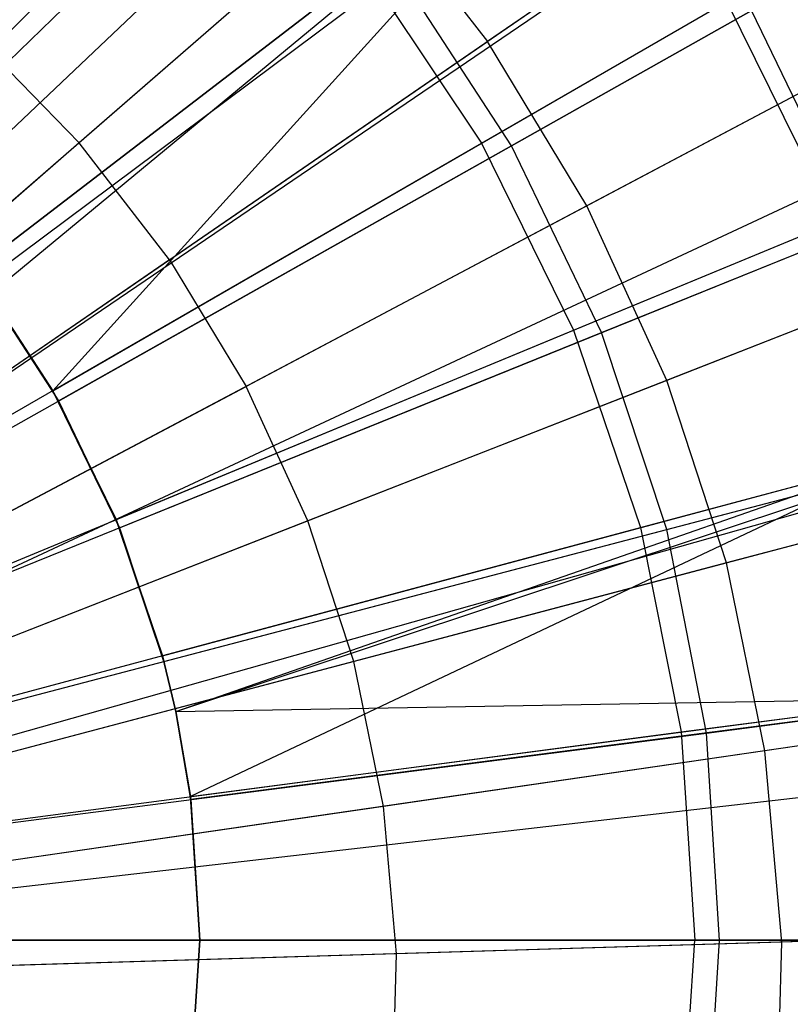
# Model space of a CAD drawing. Extents: x 0.2 to 40.1, y -6.7 to 6.7.
# Tile 467 of 516: x 35.43 to 35.706, y -3.371 to -3.018. Entities that reach past the tile are written whole.
import ezdxf

# ---------------------------------------------------------------- set-up
doc = ezdxf.new("R2010")
doc.units = 0
doc.header["$MEASUREMENT"] = 0
doc.layers.get('0').update_dxf_attribs({"color": 13, "linetype": 'CONTINUOUS'})

# ---------------------------------------------------------------- blocks, each defined once
blk = doc.blocks.new('SNOWBALL_XIV_PM3_STL')
at = {"color": 0}
for p, q in [((35.7435, -2.75735, 12.04462), (35.23073, -3.24364, 12.26116)), ((35.7435, -2.75735, 12.04462), (35.23073, -3.24364, 12.26116)), ((35.76923, -2.78568, 12.04462), (35.23593, -3.24937, 12.26116)), ((35.76923, -2.78568, 12.04462), (35.23593, -3.24937, 12.26116)), ((35.83113, -2.86567, 12.04462), (35.24845, -3.26554, 12.26116)), ((35.83113, -2.86567, 12.04462), (35.24845, -3.26554, 12.26116)), ((35.83296, -2.86835, 12.04462), (35.24845, -3.26554, 12.26116)), ((35.83296, -2.86835, 12.04462), (35.24845, -3.26554, 12.26116)), ((35.37889, -3.06978, 12.09317), (35.57604, -2.87263, 12.01265)), ((35.37889, -3.06978, 12.09317), (35.57604, -2.87263, 12.01265)), ((35.38332, -3.07428, 12.15748), (35.58798, -2.87607, 12.09099)), ((35.38332, -3.07428, 12.15748), (35.58798, -2.87607, 12.09099)), ((35.59497, -3.06259, 7.6049), (35.83017, -2.92679, 7.70716)), ((35.59497, -3.06259, 7.6049), (35.83017, -2.92679, 7.70716)), ((35.60569, -3.06355, 7.53824), (35.84847, -2.92682, 7.62744)), ((35.60569, -3.06355, 7.53824), (35.84847, -2.92682, 7.62744)), ((35.63402, -2.93874, 12.01265), (35.41282, -3.10847, 12.09317)), ((35.63402, -2.93874, 12.01265), (35.41282, -3.10847, 12.09317)), ((35.41898, -3.11672, 12.09317), (35.63402, -2.93874, 12.01265)), ((35.41898, -3.11672, 12.09317), (35.63402, -2.93874, 12.01265)), ((35.44141, -3.15125, 12.09317), (35.63402, -2.93874, 12.01265)), ((35.44141, -3.15125, 12.09317), (35.63402, -2.93874, 12.01265)), ((35.41599, -3.11266, 12.15748), (35.64431, -2.94225, 12.09099)), ((35.41599, -3.11266, 12.15748), (35.64431, -2.94225, 12.09099)), ((35.30472, -3.14396, 7.5373), (35.50428, -2.9444, 7.6049)), ((35.30472, -3.14396, 7.5373), (35.50428, -2.9444, 7.6049)), ((35.31051, -3.14479, 7.48417), (35.51704, -2.94477, 7.53824)), ((35.31051, -3.14479, 7.48417), (35.51704, -2.94477, 7.53824)), ((35.70867, -2.94971, 12.10918), (35.59712, -3.02626, 12.15865)), ((35.70867, -2.94971, 12.10918), (35.59712, -3.02626, 12.15865)), ((35.88351, -2.95219, 12.04462), (35.25904, -3.28304, 12.26116)), ((35.88351, -2.95219, 12.04462), (35.25904, -3.28304, 12.26116)), ((35.55505, -2.9719, 12.15865), (35.45087, -3.06249, 12.20049)), ((35.55505, -2.9719, 12.15865), (35.45087, -3.06249, 12.20049)), ((35.55505, -2.9719, 12.15865), (35.59712, -3.02626, 12.15865)), ((35.55505, -2.9719, 12.15865), (35.59712, -3.02626, 12.15865)), ((35.90345, -2.99226, 12.04462), (35.26308, -3.29114, 12.26116)), ((35.90345, -2.99226, 12.04462), (35.26308, -3.29114, 12.26116)), ((35.32959, -3.17233, 7.5373), (35.5535, -3.00052, 7.6049)), ((35.32959, -3.17233, 7.5373), (35.5535, -3.00052, 7.6049)), ((35.33476, -3.17328, 7.48417), (35.56518, -3.00131, 7.53824)), ((35.33476, -3.17328, 7.48417), (35.56518, -3.00131, 7.53824)), ((35.5535, -3.00052, 7.6049), (35.59497, -3.06259, 7.6049)), ((35.5535, -3.00052, 7.6049), (35.59497, -3.06259, 7.6049)), ((35.60569, -3.06355, 7.53824), (35.56518, -3.00131, 7.53824)), ((35.60569, -3.06355, 7.53824), (35.56518, -3.00131, 7.53824)), ((35.44141, -3.15125, 12.09317), (35.68286, -3.01184, 12.01265)), ((35.44141, -3.15125, 12.09317), (35.68286, -3.01184, 12.01265)), ((35.72175, -3.0907, 12.01265), (35.68286, -3.01184, 12.01265)), ((35.72175, -3.0907, 12.01265), (35.68286, -3.01184, 12.01265)), ((35.44349, -3.1549, 12.15748), (35.69173, -3.01509, 12.09099)), ((35.44349, -3.1549, 12.15748), (35.69173, -3.01509, 12.09099)), ((35.72944, -3.0934, 12.09099), (35.69173, -3.01509, 12.09099)), ((35.72944, -3.0934, 12.09099), (35.69173, -3.01509, 12.09099)), ((35.45087, -3.06249, 12.20049), (35.41389, -3.02456, 12.20049)), ((35.45087, -3.06249, 12.20049), (35.41389, -3.02456, 12.20049)), ((35.75227, -3.02172, 12.10918), (35.63272, -3.08506, 12.15865)), ((35.75227, -3.02172, 12.10918), (35.63272, -3.08506, 12.15865)), ((35.48329, -3.10438, 12.20049), (35.59712, -3.02626, 12.15865)), ((35.48329, -3.10438, 12.20049), (35.59712, -3.02626, 12.15865)), ((35.63272, -3.08506, 12.15865), (35.59712, -3.02626, 12.15865)), ((35.63272, -3.08506, 12.15865), (35.59712, -3.02626, 12.15865)), ((35.62798, -3.12954, 7.6049), (35.8789, -3.02561, 7.70716)), ((35.62798, -3.12954, 7.6049), (35.8789, -3.02561, 7.70716)), ((35.63791, -3.13045, 7.53824), (35.89618, -3.02589, 7.62744)), ((35.63791, -3.13045, 7.53824), (35.89618, -3.02589, 7.62744)), ((35.92568, -3.04412, 12.04462), (35.26757, -3.30163, 12.26116)), ((35.92568, -3.04412, 12.04462), (35.26757, -3.30163, 12.26116)), ((35.45087, -3.06249, 12.20049), (35.34442, -3.15504, 12.2347)), ((35.45087, -3.06249, 12.20049), (35.34442, -3.15504, 12.2347)), ((35.35056, -3.2037, 7.5373), (35.59497, -3.06259, 7.6049)), ((35.35056, -3.2037, 7.5373), (35.59497, -3.06259, 7.6049)), ((35.48329, -3.10438, 12.20049), (35.45087, -3.06249, 12.20049)), ((35.48329, -3.10438, 12.20049), (35.45087, -3.06249, 12.20049)), ((35.59497, -3.06259, 7.6049), (35.62798, -3.12954, 7.6049)), ((35.59497, -3.06259, 7.6049), (35.62798, -3.12954, 7.6049)), ((35.35517, -3.20464, 7.48417), (35.60569, -3.06355, 7.53824)), ((35.35517, -3.20464, 7.48417), (35.60569, -3.06355, 7.53824)), ((35.63791, -3.13045, 7.53824), (35.60569, -3.06355, 7.53824)), ((35.63791, -3.13045, 7.53824), (35.60569, -3.06355, 7.53824)), ((35.63272, -3.08506, 12.15865), (35.51072, -3.1497, 12.20049)), ((35.63272, -3.08506, 12.15865), (35.51072, -3.1497, 12.20049)), ((35.66138, -3.14754, 12.15865), (35.63272, -3.08506, 12.15865)), ((35.66138, -3.14754, 12.15865), (35.63272, -3.08506, 12.15865)), ((35.46416, -3.1974, 12.09317), (35.72175, -3.0907, 12.01265)), ((35.46416, -3.1974, 12.09317), (35.72175, -3.0907, 12.01265)), ((35.46536, -3.20031, 12.15748), (35.72944, -3.0934, 12.09099)), ((35.46536, -3.20031, 12.15748), (35.72944, -3.0934, 12.09099)), ((35.78737, -3.09824, 12.10918), (35.66138, -3.14754, 12.15865)), ((35.78737, -3.09824, 12.10918), (35.66138, -3.14754, 12.15865)), ((35.48329, -3.10438, 12.20049), (35.36698, -3.1842, 12.2347)), ((35.48329, -3.10438, 12.20049), (35.36698, -3.1842, 12.2347)), ((35.48329, -3.10438, 12.20049), (35.51072, -3.1497, 12.20049)), ((35.48329, -3.10438, 12.20049), (35.51072, -3.1497, 12.20049)), ((35.41599, -3.11266, 12.15748), (35.44349, -3.1549, 12.15748)), ((35.41599, -3.11266, 12.15748), (35.44349, -3.1549, 12.15748)), ((35.41898, -3.11672, 12.09317), (35.44141, -3.15125, 12.09317)), ((35.41898, -3.11672, 12.09317), (35.44141, -3.15125, 12.09317)), ((35.95316, -3.12587, 12.04462), (35.27313, -3.31816, 12.26116)), ((35.95316, -3.12587, 12.04462), (35.27313, -3.31816, 12.26116)), ((35.36724, -3.23754, 7.5373), (35.62798, -3.12954, 7.6049)), ((35.36724, -3.23754, 7.5373), (35.62798, -3.12954, 7.6049)), ((35.37141, -3.23835, 7.48417), (35.63791, -3.13045, 7.53824)), ((35.37141, -3.23835, 7.48417), (35.63791, -3.13045, 7.53824)), ((35.62798, -3.12954, 7.6049), (35.65198, -3.20022, 7.6049)), ((35.62798, -3.12954, 7.6049), (35.65198, -3.20022, 7.6049)), ((35.66131, -3.20093, 7.53824), (35.63791, -3.13045, 7.53824)), ((35.66131, -3.20093, 7.53824), (35.63791, -3.13045, 7.53824)), ((35.65198, -3.20022, 7.6049), (35.91431, -3.12993, 7.70716)), ((35.65198, -3.20022, 7.6049), (35.91431, -3.12993, 7.70716)), ((35.66131, -3.20093, 7.53824), (35.93083, -3.13025, 7.62744)), ((35.66131, -3.20093, 7.53824), (35.93083, -3.13025, 7.62744)), ((35.95709, -3.14026, 12.04462), (35.27392, -3.32107, 12.26116)), ((35.95709, -3.14026, 12.04462), (35.27392, -3.32107, 12.26116)), ((35.66138, -3.14754, 12.15865), (35.53281, -3.19785, 12.20049)), ((35.66138, -3.14754, 12.15865), (35.53281, -3.19785, 12.20049)), ((35.68273, -3.21288, 12.15865), (35.66138, -3.14754, 12.15865)), ((35.68273, -3.21288, 12.15865), (35.66138, -3.14754, 12.15865)), ((35.38607, -3.21574, 12.2347), (35.51072, -3.1497, 12.20049)), ((35.38607, -3.21574, 12.2347), (35.51072, -3.1497, 12.20049)), ((35.44141, -3.15125, 12.09317), (35.46416, -3.1974, 12.09317)), ((35.46536, -3.20031, 12.15748), (35.44141, -3.15125, 12.09317)), ((35.44141, -3.15125, 12.09317), (35.46416, -3.1974, 12.09317)), ((35.44349, -3.1549, 12.15748), (35.44141, -3.15125, 12.09317)), ((35.46536, -3.20031, 12.15748), (35.44141, -3.15125, 12.09317)), ((35.44349, -3.1549, 12.15748), (35.44141, -3.15125, 12.09317)), ((35.53281, -3.19785, 12.20049), (35.51072, -3.1497, 12.20049)), ((35.53281, -3.19785, 12.20049), (35.51072, -3.1497, 12.20049)), ((35.44349, -3.1549, 12.15748), (35.46536, -3.20031, 12.15748)), ((35.44349, -3.1549, 12.15748), (35.46536, -3.20031, 12.15748)), ((35.4807, -3.24612, 12.09317), (35.75001, -3.17396, 12.01265)), ((35.4807, -3.24612, 12.09317), (35.75001, -3.17396, 12.01265)), ((35.48124, -3.24815, 12.15748), (35.75683, -3.17588, 12.09099)), ((35.48124, -3.24815, 12.15748), (35.75683, -3.17588, 12.09099)), ((35.48551, -3.26614, 12.09317), (35.75001, -3.17396, 12.01265)), ((35.48551, -3.26614, 12.09317), (35.75001, -3.17396, 12.01265)), ((35.48551, -3.26614, 12.15748), (35.75683, -3.17588, 12.09099)), ((35.48551, -3.26614, 12.15748), (35.75683, -3.17588, 12.09099)), ((35.75001, -3.17396, 12.01265), (35.49074, -3.29658, 12.09317)), ((35.75001, -3.17396, 12.01265), (35.49074, -3.29658, 12.09317)), ((35.81351, -3.17826, 12.10918), (35.68273, -3.21288, 12.15865)), ((35.81351, -3.17826, 12.10918), (35.68273, -3.21288, 12.15865)), ((35.46416, -3.1974, 12.09317), (35.4807, -3.24612, 12.09317)), ((35.46536, -3.20031, 12.15748), (35.46416, -3.1974, 12.09317)), ((35.48124, -3.24815, 12.15748), (35.46416, -3.1974, 12.09317)), ((35.46416, -3.1974, 12.09317), (35.4807, -3.24612, 12.09317)), ((35.48124, -3.24815, 12.15748), (35.46416, -3.1974, 12.09317)), ((35.46536, -3.20031, 12.15748), (35.46416, -3.1974, 12.09317)), ((35.37937, -3.27327, 7.5373), (35.65198, -3.20022, 7.6049)), ((35.37937, -3.27327, 7.5373), (35.65198, -3.20022, 7.6049)), ((35.3832, -3.27386, 7.48417), (35.66131, -3.20093, 7.53824)), ((35.3832, -3.27386, 7.48417), (35.66131, -3.20093, 7.53824)), ((35.53281, -3.19785, 12.20049), (35.40144, -3.24925, 12.2347)), ((35.53281, -3.19785, 12.20049), (35.40144, -3.24925, 12.2347)), ((35.46536, -3.20031, 12.15748), (35.48124, -3.24815, 12.15748)), ((35.46536, -3.20031, 12.15748), (35.48124, -3.24815, 12.15748)), ((35.54926, -3.2482, 12.20049), (35.53281, -3.19785, 12.20049)), ((35.54926, -3.2482, 12.20049), (35.53281, -3.19785, 12.20049)), ((35.65198, -3.20022, 7.6049), (35.66654, -3.27344, 7.6049)), ((35.65198, -3.20022, 7.6049), (35.66654, -3.27344, 7.6049)), ((35.67551, -3.27382, 7.53824), (35.66131, -3.20093, 7.53824)), ((35.67551, -3.27382, 7.53824), (35.66131, -3.20093, 7.53824)), ((35.68273, -3.21288, 12.15865), (35.54926, -3.2482, 12.20049)), ((35.68273, -3.21288, 12.15865), (35.54926, -3.2482, 12.20049)), ((35.69649, -3.28022, 12.15865), (35.68273, -3.21288, 12.15865)), ((35.69649, -3.28022, 12.15865), (35.68273, -3.21288, 12.15865)), ((35.97735, -3.23935, 12.04462), (35.27802, -3.34111, 12.26116)), ((35.97735, -3.23935, 12.04462), (35.27802, -3.34111, 12.26116)), ((35.66654, -3.27344, 7.6049), (35.93581, -3.23799, 7.70716)), ((35.66654, -3.27344, 7.6049), (35.93581, -3.23799, 7.70716)), ((35.67551, -3.27382, 7.53824), (35.95185, -3.23819, 7.62744)), ((35.67551, -3.27382, 7.53824), (35.95185, -3.23819, 7.62744)), ((35.48124, -3.24815, 12.15748), (35.4807, -3.24612, 12.09317)), ((35.48551, -3.26614, 12.15748), (35.4807, -3.24612, 12.09317)), ((35.48124, -3.24815, 12.15748), (35.4807, -3.24612, 12.09317)), ((35.48551, -3.26614, 12.15748), (35.4807, -3.24612, 12.09317)), ((35.4807, -3.24612, 12.09317), (35.48551, -3.26614, 12.09317)), ((35.4807, -3.24612, 12.09317), (35.48551, -3.26614, 12.09317)), ((35.54926, -3.2482, 12.20049), (35.4129, -3.28429, 12.2347)), ((35.54926, -3.2482, 12.20049), (35.4129, -3.28429, 12.2347)), ((35.48124, -3.24815, 12.15748), (35.48551, -3.26614, 12.15748)), ((35.48124, -3.24815, 12.15748), (35.48551, -3.26614, 12.15748)), ((35.55987, -3.3001, 12.20049), (35.54926, -3.2482, 12.20049)), ((35.55987, -3.3001, 12.20049), (35.54926, -3.2482, 12.20049)), ((35.49074, -3.29658, 12.09317), (35.76717, -3.26019, 12.01265)), ((35.49074, -3.29658, 12.09317), (35.76717, -3.26019, 12.01265)), ((35.83037, -3.26074, 12.10918), (35.69649, -3.28022, 12.15865)), ((35.83037, -3.26074, 12.10918), (35.69649, -3.28022, 12.15865)), ((35.48551, -3.26614, 12.15748), (35.77344, -3.26119, 12.09099)), ((35.48551, -3.26614, 12.15748), (35.77344, -3.26119, 12.09099)), ((35.77344, -3.26119, 12.09099), (35.49088, -3.29762, 12.15748)), ((35.77344, -3.26119, 12.09099), (35.49088, -3.29762, 12.15748)), ((35.98078, -3.26573, 12.04462), (35.27871, -3.34644, 12.26116)), ((35.98078, -3.26573, 12.04462), (35.27871, -3.34644, 12.26116)), ((35.48551, -3.26614, 12.15748), (35.48551, -3.26614, 12.09317)), ((35.49088, -3.29762, 12.15748), (35.48551, -3.26614, 12.09317)), ((35.48551, -3.26614, 12.09317), (35.49074, -3.29658, 12.09317)), ((35.48551, -3.26614, 12.09317), (35.49074, -3.29658, 12.09317)), ((35.49088, -3.29762, 12.15748), (35.48551, -3.26614, 12.09317)), ((35.48551, -3.26614, 12.15748), (35.49088, -3.29762, 12.15748)), ((35.48551, -3.26614, 12.15748), (35.48551, -3.26614, 12.09317)), ((35.48551, -3.26614, 12.15748), (35.49088, -3.29762, 12.15748)), ((35.38673, -3.31028, 7.5373), (35.66654, -3.27344, 7.6049)), ((35.38673, -3.31028, 7.5373), (35.66654, -3.27344, 7.6049)), ((35.39035, -3.31059, 7.48417), (35.67551, -3.27382, 7.53824)), ((35.39035, -3.31059, 7.48417), (35.67551, -3.27382, 7.53824)), ((35.66654, -3.27344, 7.6049), (35.67142, -3.34793, 7.6049)), ((35.66654, -3.27344, 7.6049), (35.67142, -3.34793, 7.6049)), ((35.68027, -3.34793, 7.53824), (35.67551, -3.27382, 7.53824)), ((35.68027, -3.34793, 7.53824), (35.67551, -3.27382, 7.53824)), ((35.69649, -3.28022, 12.15865), (35.55987, -3.3001, 12.20049)), ((35.69649, -3.28022, 12.15865), (35.55987, -3.3001, 12.20049)), ((35.70249, -3.34869, 12.15865), (35.69649, -3.28022, 12.15865)), ((35.70249, -3.34869, 12.15865), (35.69649, -3.28022, 12.15865)), ((35.49074, -3.29658, 12.09317), (35.49411, -3.34793, 12.09317)), ((35.49411, -3.34793, 12.15748), (35.49074, -3.29658, 12.09317)), ((35.49074, -3.29658, 12.09317), (35.49411, -3.34793, 12.09317)), ((35.49088, -3.29762, 12.15748), (35.49074, -3.29658, 12.09317)), ((35.49411, -3.34793, 12.15748), (35.49074, -3.29658, 12.09317)), ((35.49088, -3.29762, 12.15748), (35.49074, -3.29658, 12.09317)), ((35.49088, -3.29762, 12.15748), (35.49411, -3.34793, 12.15748)), ((35.49088, -3.29762, 12.15748), (35.49411, -3.34793, 12.15748)), ((35.55987, -3.3001, 12.20049), (35.42028, -3.32041, 12.2347)), ((35.55987, -3.3001, 12.20049), (35.42028, -3.32041, 12.2347)), ((35.56449, -3.35287, 12.20049), (35.55987, -3.3001, 12.20049)), ((35.56449, -3.35287, 12.20049), (35.55987, -3.3001, 12.20049)), ((35.98617, -3.34011, 12.04462), (35.2798, -3.36149, 12.26116)), ((35.98617, -3.34011, 12.04462), (35.2798, -3.36149, 12.26116)), ((35.83772, -3.3446, 12.10918), (35.70249, -3.34869, 12.15865)), ((35.83772, -3.3446, 12.10918), (35.70249, -3.34869, 12.15865)), ((35.67142, -3.34793, 7.6049), (35.3892, -3.34793, 7.5373)), ((35.67142, -3.34793, 7.6049), (35.3892, -3.34793, 7.5373)), ((35.39275, -3.34793, 7.48417), (35.68027, -3.34793, 7.53824)), ((35.39275, -3.34793, 7.48417), (35.68027, -3.34793, 7.53824)), ((35.49411, -3.34793, 12.09317), (35.49074, -3.39927, 12.09317)), ((35.49411, -3.34793, 12.09317), (35.49074, -3.39927, 12.09317)), ((35.49088, -3.39823, 12.15748), (35.49411, -3.34793, 12.09317)), ((35.49088, -3.39823, 12.15748), (35.49411, -3.34793, 12.09317)), ((35.49411, -3.34793, 12.15748), (35.49088, -3.39823, 12.15748)), ((35.49411, -3.34793, 12.15748), (35.49088, -3.39823, 12.15748)), ((35.49411, -3.34793, 12.09317), (35.77292, -3.34793, 12.01265)), ((35.49411, -3.34793, 12.15748), (35.49411, -3.34793, 12.09317)), ((35.49411, -3.34793, 12.09317), (35.77292, -3.34793, 12.01265)), ((35.49411, -3.34793, 12.15748), (35.49411, -3.34793, 12.09317)), ((35.77901, -3.34793, 12.09099), (35.49411, -3.34793, 12.15748)), ((35.77901, -3.34793, 12.09099), (35.49411, -3.34793, 12.15748)), ((35.70249, -3.34869, 12.15865), (35.56449, -3.35287, 12.20049)), ((35.70249, -3.34869, 12.15865), (35.56449, -3.35287, 12.20049)), ((35.66654, -3.42241, 7.6049), (35.67142, -3.34793, 7.6049)), ((35.66654, -3.42241, 7.6049), (35.67142, -3.34793, 7.6049)), ((35.94301, -3.34793, 7.70716), (35.67142, -3.34793, 7.6049)), ((35.94301, -3.34793, 7.70716), (35.67142, -3.34793, 7.6049)), ((35.67551, -3.42203, 7.53824), (35.68027, -3.34793, 7.53824)), ((35.67551, -3.42203, 7.53824), (35.68027, -3.34793, 7.53824)), ((35.68027, -3.34793, 7.53824), (35.9589, -3.34793, 7.62744)), ((35.68027, -3.34793, 7.53824), (35.9589, -3.34793, 7.62744)), ((35.70064, -3.41741, 12.15865), (35.70249, -3.34869, 12.15865)), ((35.70064, -3.41741, 12.15865), (35.70249, -3.34869, 12.15865)), ((35.56449, -3.35287, 12.20049), (35.4235, -3.35714, 12.2347)), ((35.56449, -3.35287, 12.20049), (35.4235, -3.35714, 12.2347)), ((35.56307, -3.40582, 12.20049), (35.56449, -3.35287, 12.20049)), ((35.56307, -3.40582, 12.20049), (35.56449, -3.35287, 12.20049))]:
    blk.add_line(p, q, dxfattribs=at)
blk = doc.blocks.new('GRUPUJ_1')
at = {"color": 0}
blk.add_blockref('SNOWBALL_XIV_PM3_STL', (-0.20617, 6.65964, -0.51186), dxfattribs=at)

msp = doc.modelspace()

# ---------------------------------------------------------------- block references
at = {"color": 0}
msp.add_blockref('GRUPUJ_1', (0.20617, -6.65964, 0.51186), dxfattribs=at)

doc.saveas('drawing.dxf')
